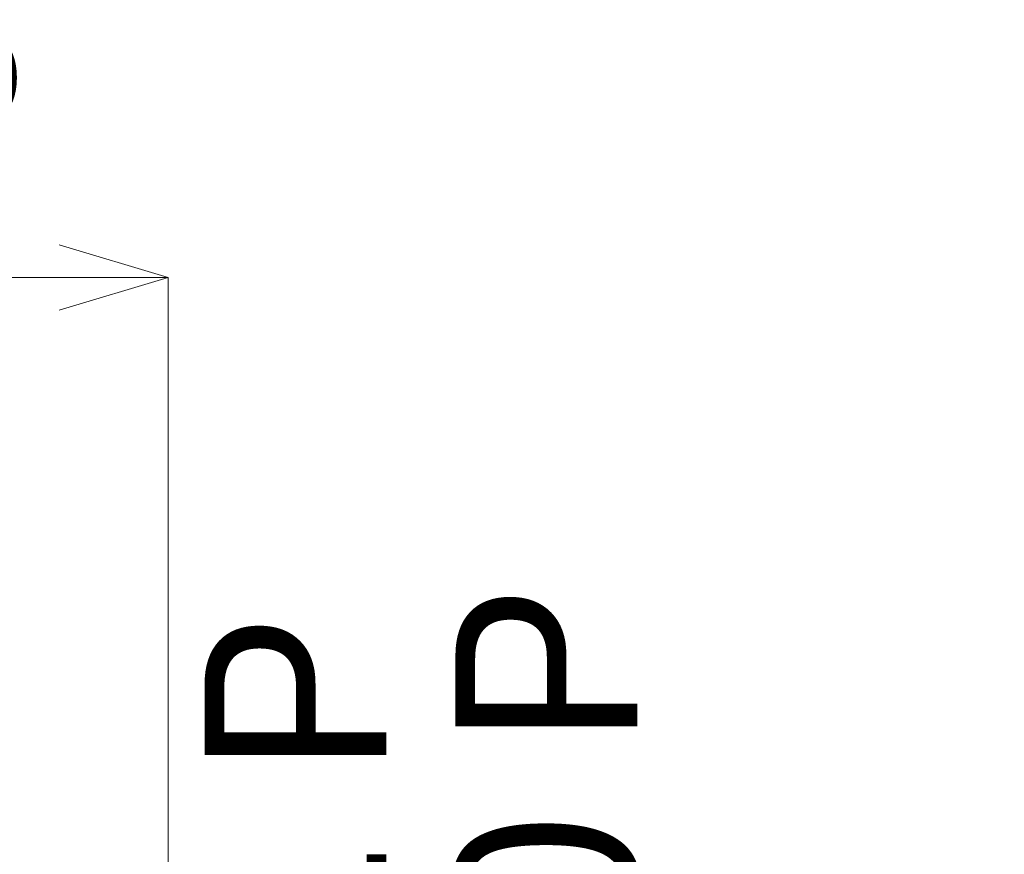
# Model space of a CAD drawing. Header units: millimetres. Extents: x -3490 to 61924, y -72580 to 6847.
# Tile 852 of 1056: x 26546 to 27900, y 1348 to 2495. Entities that reach past the tile are written whole.
import ezdxf

# ---------------------------------------------------------------- set-up
doc = ezdxf.new("R2010")
doc.units = ezdxf.units.MM
doc.layers.add('COTAS_P', color=1, linetype='Continuous', lineweight=0)
doc.dimstyles.new('R19_100', dxfattribs={"dimtxt": 250, "dimasz": 150, "dimexe": 150, "dimexo": 80, "dimgap": 100, "dimtad": 1, "dimtih": 1, "dimtoh": 1, "dimdsep": 46, "dimcen": 0.09, "dimadec": 0, "dimazin": 0, "dimtfac": 1, "dimtdec": 4, "dimtofl": 0, "dimtmove": 0, "dimatfit": 3, "dimfxl": 1, "dimtolj": 1, "dimtzin": 0, "dimarcsym": 0})

# ---------------------------------------------------------------- blocks, each defined once
blk = doc.blocks.new('DIM_R29_7')
at = {"layer": 'COTAS_P'}
for p, q in [((24250.1, 2141), (24400.1, 2186)), ((26750.1, 2141), (26600.1, 2186)), ((24250.1, 1241), (24250.1, 2141)), ((24250.1, 2141), (26750.1, 2141)), ((24250.1, 2141), (24400.1, 2096)), ((26750.1, 2141), (26600.1, 2096)), ((26750.1, 1241), (26750.1, 2141))]:
    blk.add_line(p, q, dxfattribs=at)
blk.add_text('2500 P', height=250, dxfattribs=at).set_placement((25500.1, 2241))
blk = doc.blocks.new('DIM_R29_9')
at = {"layer": 'COTAS_P'}
for p, q in [((26750.1, 1241), (27150.1, 1241)), ((27150.1, 1241), (27105.1, 1091)), ((27150.1, 0), (27150.1, 1241)), ((27150.1, 1241), (27195.1, 1091)), ((27150.1, 0), (27105.1, 150)), ((27150.1, 0), (27195.1, 150)), ((26750.1, 0), (27150.1, 0))]:
    blk.add_line(p, q, dxfattribs=at)
blk.add_text('1241 P', height=250, rotation=90, dxfattribs=at).set_placement((27050.1, 620.5))
blk = doc.blocks.new('DIM_R29_19')
at = {"layer": 'COTAS_P'}
for p, q in [((18820, 2240), (18620, 1362.5)), ((18620, 1362.5), (18776.2, 1373)), ((27700, -707.5), (18620, 1362.5)), ((18620, 1362.5), (18756.2, 1285.3)), ((27900, 170), (27700, -707.5)), ((27700, -707.5), (27563.7, -630.3)), ((27700, -707.5), (27543.7, -718))]:
    blk.add_line(p, q, dxfattribs=at)
blk.add_text('9312.96 P', height=250, rotation=167.1576, dxfattribs=at).set_placement((23137.7, 230))
blk = doc.blocks.new('DIM_R29_35')
at = {"layer": 'COTAS_P'}
for p, q in [((26795.1, 1320), (27495.1, 1320)), ((27495.1, 1320), (27450.1, 1170)), ((27495.1, 0), (27495.1, 1320)), ((27495.1, 1320), (27540.1, 1170)), ((27495.1, 0), (27450.1, 150)), ((27495.1, 0), (27540.1, 150)), ((26795.1, 0), (27495.1, 0))]:
    blk.add_line(p, q, dxfattribs=at)
blk.add_text('1320 P', height=250, rotation=90, dxfattribs=at).set_placement((27395.1, 660))

msp = doc.modelspace()

# ---------------------------------------------------------------- dimensions: what is measured, and where the dimension line sits
at = {"layer": 'COTAS_P'}
for p1, p2, distance, picture, middle in [((24250.067, 1241), (26750.067, 1241), 900, 'DIM_R29_7', (25500.067, 2141)), ((27900, 170), (18820, 2240), 900, 'DIM_R29_19', (23159.956, 327.514)), ((26795.067, 0), (26795.067, 1320), -700, 'DIM_R29_35', (27495.067, 660)), ((26750.067, 0), (26750.067, 1241), -400, 'DIM_R29_9', (27150.067, 620.5))]:
    dim = msp.add_aligned_dim(p1=p1, p2=p2, distance=distance, text='<> P', dimstyle='R19_100', dxfattribs=at)
    dim.commit()
    dim.dimension.update_dxf_attribs({"geometry": picture, "text_midpoint": middle})

doc.saveas('drawing.dxf')
